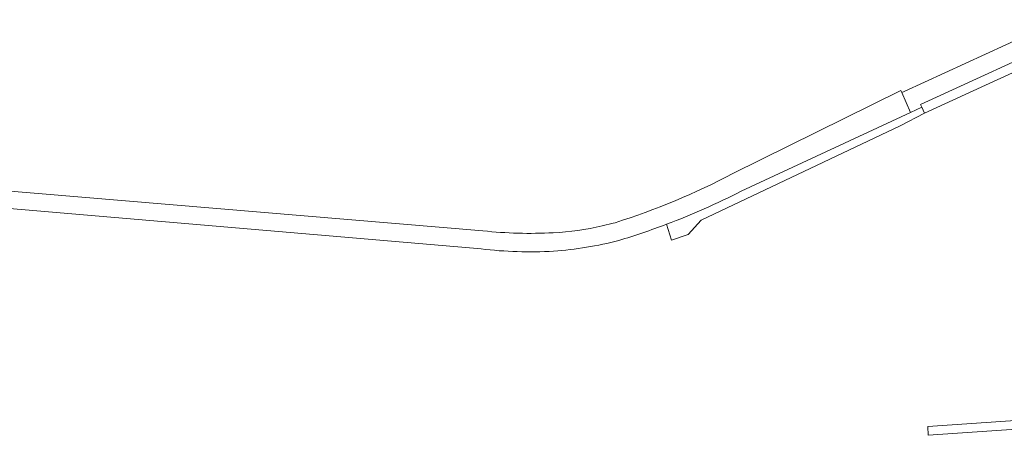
# Model space of a CAD drawing. Header units: metres. Extents: x 166325 to 190320, y 381923 to 404576.
# Tile 899 of 1056: x 177077 to 177334, y 398786 to 398894. Entities that reach past the tile are written whole.
import ezdxf

# ---------------------------------------------------------------- set-up
doc = ezdxf.new("R2010")
doc.units = ezdxf.units.M
for name, color, linetype, lineweight in [('B-WE-VH-VERHARDING_ASFALT-GV', 8, 'Continuous', 18), ('B-WE-VH-VERHARDING_BETONSTRAATSTEEN-GV', 8, 'Continuous', 18), ('B-WE-VH-VERHARDING_HALFVERHARDING-GV', 8, 'Continuous', 18), ('B-WE-VH-VERHARDING_STRAATBAKSTEEN-GV', 8, 'Continuous', 18)]:
    doc.layers.add(name, color=color, linetype=linetype, lineweight=lineweight)

msp = doc.modelspace()

# ---------------------------------------------------------------- linework, layer by layer
at = {"layer": 'B-WE-VH-VERHARDING_ASFALT-GV', "flags": 128}
for points in [[(177265.6, 398849.245), (177309.718, 398869.808), (177307.5, 398875), (177307.19, 398875.52), (177263.4, 398853.865)], [(177265.6, 398849.245), (177309.718, 398869.808), (177307.5, 398875), (177307.19, 398875.52), (177263.4, 398853.865)], [(177198.23, 398838.9), (177058.336, 398850.672)], [(177198.23, 398838.9), (177058.336, 398850.672)], [(177058.386, 398846.162), (177197.73, 398834.19)], [(177058.386, 398846.162), (177197.73, 398834.19)], [(177232.679, 398841.041), (177232.197, 398840.889), (177229.317, 398840.183)], [(177232.679, 398841.041), (177232.197, 398840.889), (177229.317, 398840.183)]]:
    msp.add_lwpolyline(points, dxfattribs=at)
at = {"layer": 'B-WE-VH-VERHARDING_ASFALT-GV'}
for points in [[(177263.4, 398853.865, -0.0443952), (177232.679, 398841.041)], [(177263.4, 398853.865, -0.0443952), (177232.679, 398841.041)], [(177246.099, 398840.631, 0.0268617), (177265.6, 398849.245)], [(177229.317, 398840.183, -0.0416925), (177216.536, 398838.41)], [(177229.317, 398840.183, -0.0416925), (177216.536, 398838.41)], [(177233.677, 398836.389, 0.0165749), (177246.099, 398840.631)], [(177233.677, 398836.389, 0.0165749), (177246.099, 398840.631)], [(177216.536, 398838.41, -0.0393324), (177198.23, 398838.9)], [(177216.536, 398838.41, -0.0393324), (177198.23, 398838.9)], [(177197.73, 398834.19, 0.0438784), (177216.646, 398833.6)], [(177197.73, 398834.19, 0.0438784), (177216.646, 398833.6)], [(177216.646, 398833.6, 0.0446868), (177233.677, 398836.389)], [(177216.646, 398833.6, 0.0446868), (177233.677, 398836.389)]]:
    msp.add_lwpolyline(points, format="xyb", dxfattribs=at)
at = {"layer": 'B-WE-VH-VERHARDING_BETONSTRAATSTEEN-GV', "flags": 128}
for points in [[(177351.039, 398889.667), (177348.812, 398894.043), (177345.18, 398892.36), (177308.059, 398875.258), (177307.5, 398875), (177309.718, 398869.808), (177312.689, 398871.193), (177312.375, 398871.866)], [(177351.039, 398889.667), (177348.812, 398894.043), (177345.18, 398892.36), (177308.059, 398875.258), (177307.5, 398875), (177309.718, 398869.808), (177312.689, 398871.193), (177312.375, 398871.866)], [(177314.228, 398787.839), (177314.319, 398785.522), (177347.552, 398787.843), (177347.583, 398787.405), (177351.801, 398787.699), (177359, 398788.314), (177366.311, 398788.779), (177378.121, 398788.566), (177378.311, 398790.999), (177369.518, 398791.321), (177364.747, 398791.095), (177361.899, 398790.961), (177358.758, 398790.812), (177357.383, 398790.747)]]:
    msp.add_lwpolyline(points, close=True, dxfattribs=at)
at = {"layer": 'B-WE-VH-VERHARDING_HALFVERHARDING-GV', "flags": 128}
for points in [[(177307.084, 398866.283), (177313.402, 398869.666), (177312.689, 398871.193), (177309.718, 398869.808), (177265.6, 398849.245)], [(177307.084, 398866.283), (177313.402, 398869.666), (177312.689, 398871.193), (177309.718, 398869.808), (177265.6, 398849.245)], [(177246.099, 398840.631), (177247.426, 398836.433), (177251.776, 398837.913), (177255.157, 398841.739), (177307.084, 398866.283)], [(177246.099, 398840.631), (177247.426, 398836.433), (177251.776, 398837.913), (177255.157, 398841.739), (177307.084, 398866.283)]]:
    msp.add_lwpolyline(points, dxfattribs=at)
at = {"layer": 'B-WE-VH-VERHARDING_HALFVERHARDING-GV'}
msp.add_lwpolyline([(177265.6, 398849.245, -0.0268617), (177246.099, 398840.631)], format="xyb", dxfattribs=at)
msp.add_lwpolyline([(177265.6, 398849.245, -0.0268617), (177246.099, 398840.631)], format="xyb", dxfattribs=at)
at = {"layer": 'B-WE-VH-VERHARDING_STRAATBAKSTEEN-GV', "flags": 128}
msp.add_lwpolyline([(177354.719, 398891.361), (177352.877, 398890.513), (177351.039, 398889.667), (177312.375, 398871.866), (177312.689, 398871.193), (177313.402, 398869.666), (177331.368, 398877.873), (177355.072, 398888.702)], dxfattribs=at)
msp.add_lwpolyline([(177354.719, 398891.361), (177352.877, 398890.513), (177351.039, 398889.667), (177312.375, 398871.866), (177312.689, 398871.193), (177313.402, 398869.666), (177331.368, 398877.873), (177355.072, 398888.702)], dxfattribs=at)

doc.saveas('drawing.dxf')
